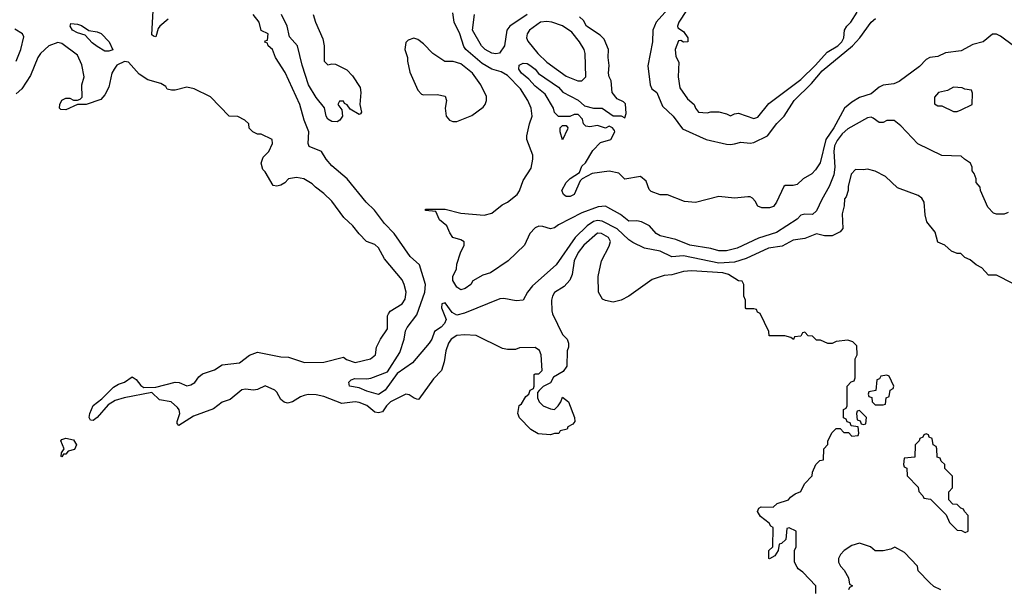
# Model space of a CAD drawing. Header units: inches. Extents: x 2380249 to 2585472, y 382747 to 546448.
# Tile 409 of 626: x 2483474 to 2488510, y 484737 to 487643. Entities that reach past the tile are written whole.
import ezdxf

# ---------------------------------------------------------------- set-up
doc = ezdxf.new("R2010")
doc.units = ezdxf.units.IN
doc.header["$MEASUREMENT"] = 0
doc.layers.add('C4488', color=7, linetype='Continuous')

msp = doc.modelspace()

# ---------------------------------------------------------------- linework, layer by layer
at = {"layer": 'C4488', "color": 4}
for points, elevation in [([(2484234.5, 487645.5), (2484190.4, 487610), (2484182.5, 487597.5), (2484170, 487555.3), (2484158, 487558), (2484150, 487566), (2484156.2, 487690)], 32), ([(2486790, 487696), (2486730.3, 487629.7), (2486712.7, 487590), (2486710.4, 487530), (2486687.5, 487407.5), (2486699.1, 487310), (2486707.3, 487290), (2486733, 487270), (2486761.6, 487201.6), (2486817.3, 487150), (2486865.1, 487085.1), (2486984.7, 487030), (2487090, 487006.7), (2487110, 487004.4), (2487130, 487008.2), (2487162.5, 487017.5), (2487210, 487012.4), (2487230, 487015.8), (2487299.5, 487050), (2487347.6, 487112.4), (2487383.6, 487150), (2487435.1, 487230), (2487523.4, 487316.6), (2487578.5, 487381.5), (2487734, 487510), (2487771.2, 487550), (2487829.8, 487630.2), (2487850.7, 487649.3)], 24), ([(2486884.7, 487690), (2486846, 487630), (2486838, 487610), (2486841, 487601), (2486870, 487582), (2486891.3, 487550), (2486892, 487530), (2486870, 487528), (2486856.4, 487536.4), (2486844.7, 487535.3), (2486826.8, 487490), (2486830, 487454), (2486845.4, 487425.4), (2486842.8, 487350), (2486850, 487294), (2486890, 487238), (2486924.7, 487210), (2486931.3, 487190), (2486946, 487170), (2486990, 487166), (2487010, 487171.3), (2487050, 487171.3), (2487090, 487162), (2487110, 487152), (2487130, 487162), (2487150, 487164.7), (2487230, 487138), (2487250, 487144.7), (2487306, 487214), (2487470, 487337.1), (2487545.1, 487410), (2487603.5, 487476.5), (2487658, 487510), (2487679.5, 487530), (2487689.5, 487550), (2487693.2, 487590), (2487705.2, 487610), (2487725.2, 487630), (2487758, 487682)], 28), ([(2488554.6, 486294.6), (2488470, 486338), (2488430, 486338), (2488394.6, 486374.6), (2488366, 486390), (2488336.4, 486416.4), (2488308.4, 486428.4), (2488287.3, 486447.3), (2488268.4, 486448.4), (2488240.4, 486460.4), (2488206, 486490), (2488170, 486506), (2488156.5, 486556.5), (2488114, 486610), (2488106.3, 486646.3), (2488101.2, 486710), (2488089, 486730), (2488070, 486745.2), (2487964.1, 486784.1), (2487902, 486842), (2487850, 486869), (2487810, 486879), (2487790, 486875.3), (2487750, 486878), (2487726.4, 486853.6), (2487711.3, 486790), (2487710.9, 486769.1), (2487702, 486738), (2487692.7, 486727.3), (2487691.6, 486691.6), (2487681, 486650), (2487683.6, 486576.4), (2487670, 486558), (2487630, 486538), (2487590, 486538), (2487550, 486549), (2487490, 486525.2), (2487430, 486516.9), (2487374.2, 486485.8), (2487304.8, 486475.2), (2487190, 486421.7), (2487130, 486403.9), (2487050, 486399.3), (2486870, 486436.9), (2486810, 486431.8), (2486750, 486460.7), (2486670, 486474.5), (2486610, 486504.5), (2486590, 486518), (2486530, 486574.7), (2486453, 486613), (2486430, 486616.4), (2486410, 486611.1), (2486376.4, 486590), (2486315.5, 486530), (2486218.8, 486390), (2486097.1, 486282.9), (2486070.8, 486250), (2486050, 486209), (2486013.7, 486206.3), (2485950, 486218), (2485930, 486216), (2485750, 486143.7), (2485710, 486133.2), (2485686.3, 486146.3), (2485650, 486195.3), (2485634, 486190), (2485631.3, 486170), (2485654.8, 486110), (2485647.7, 486090), (2485630, 486072.3), (2485596, 486050), (2485582.4, 486010), (2485568.4, 485990), (2485482.8, 485890), (2485405.8, 485834.2), (2485342.8, 485750), (2485310, 485727.3), (2485250, 485744.2), (2485210, 485762), (2485162, 485770), (2485157.2, 485790), (2485170, 485802.8), (2485188, 485810), (2485250, 485806.8), (2485270, 485810.7), (2485356.2, 485843.8), (2485418.2, 485941.8), (2485441.6, 486010), (2485447.6, 486052.4), (2485456, 486070), (2485505.4, 486134.6), (2485546.6, 486250), (2485549.3, 486290), (2485519, 486390), (2485472.3, 486432.3), (2485389.4, 486550), (2485341, 486601), (2485289.4, 486670), (2485247, 486710), (2485150, 486829), (2485070, 486895.3), (2485042, 486930), (2485018, 486970), (2484955.3, 486995.3), (2484949, 487010), (2484953.2, 487070), (2484929.6, 487129.6), (2484907.3, 487210), (2484832.1, 487372.1), (2484782, 487450), (2484768, 487490), (2484746, 487510), (2484742, 487522), (2484728, 487528), (2484730, 487534), (2484742, 487538), (2484746, 487570), (2484710, 487588), (2484699.3, 487630), (2484669.3, 487670)], 32), ([(2484976, 487670), (2484987.3, 487630), (2485025.2, 487545.2), (2485031, 487510), (2485032, 487430), (2485050, 487412), (2485070, 487418), (2485090, 487416), (2485147.3, 487387.3), (2485176, 487356), (2485215.5, 487295.5), (2485219.1, 487270), (2485213.4, 487210), (2485222, 487170), (2485218, 487162), (2485210, 487158), (2485164.7, 487184.7), (2485150, 487208), (2485135.3, 487215.3), (2485130, 487226), (2485110, 487226), (2485102, 487210), (2485122, 487182), (2485124.7, 487150), (2485112, 487130), (2485098.8, 487121.2), (2485070, 487122.7), (2485050, 487134), (2485042, 487150), (2485032.7, 487192.7), (2484990, 487245.2), (2484952, 487310), (2484918.4, 487410), (2484895.1, 487510), (2484855.1, 487555.1), (2484842, 487610), (2484813.2, 487670)], 28), ([(2488530, 486658), (2488510, 486648.7), (2488470, 486648.7), (2488454.6, 486654.6), (2488425.6, 486685.6), (2488388, 486770), (2488387.3, 486787.3), (2488366, 486810), (2488366, 486830), (2488356.4, 486856.4), (2488346, 486870), (2488346, 486890), (2488338, 486910), (2488306, 486930), (2488290, 486946), (2488190, 486948), (2488068.4, 487008.4), (2487980.4, 487100.4), (2487947.3, 487127.3), (2487910, 487128), (2487890, 487118), (2487870, 487118), (2487840.2, 487140.2), (2487830, 487144), (2487810, 487141.2), (2487710, 487084.7), (2487680.6, 487059.4), (2487655.1, 487024.9), (2487642.6, 486997.4), (2487637.8, 486970), (2487644.2, 486890), (2487638, 486850), (2487614.4, 486790), (2487576.5, 486723.5), (2487550, 486665.2), (2487530, 486647), (2487490, 486649.2), (2487470, 486644), (2487450, 486622.7), (2487345.2, 486554.8), (2487253.8, 486526.2), (2487144.4, 486475.6), (2487090, 486462.4), (2487050, 486461.6), (2487010, 486473.3), (2486902, 486490), (2486830, 486519.5), (2486750, 486538), (2486729.2, 486550), (2486695.3, 486590), (2486655.3, 486610), (2486630, 486614.5), (2486590, 486612.7), (2486547.5, 486647.5), (2486483.3, 486683.3), (2486470, 486689.4), (2486432.8, 486687.2), (2486350, 486656), (2486230, 486595.1), (2486210, 486579.5), (2486190, 486574), (2486150, 486585.7), (2486130, 486586.9), (2486110, 486579.7), (2486083.8, 486550), (2486056, 486490), (2485972, 486410), (2485882, 486350), (2485842.8, 486337.2), (2485791.3, 486308.7), (2485782, 486290), (2485752, 486270), (2485730, 486262), (2485710, 486275.3), (2485689.2, 486310), (2485689.2, 486330), (2485708.7, 486370), (2485710, 486394), (2485728.9, 486451.1), (2485748, 486490), (2485747.3, 486507.3), (2485730, 486518), (2485689.3, 486529.3), (2485673.6, 486553.6), (2485659, 486590), (2485620.9, 486620.9), (2485602, 486662), (2485550, 486668), (2485550, 486674), (2485650, 486674.8), (2485730, 486654), (2485850, 486644), (2485890, 486653.4), (2485942.8, 486697.2), (2485970, 486710.6), (2486019.3, 486750), (2486031.3, 486768.7), (2486050, 486821), (2486090, 486884.7), (2486099.5, 486930), (2486099.3, 486950), (2486069, 487030), (2486069, 487050), (2486081.2, 487110), (2486095.1, 487150), (2486089.6, 487190), (2486074, 487230), (2486035.1, 487290), (2485970, 487358.4), (2485936.1, 487376.1), (2485890, 487389.6), (2485839.5, 487419.5), (2485755.6, 487490), (2485746.3, 487506.3), (2485726.3, 487570), (2485697, 487630), (2485690, 487678)], 28), ([(2486070.7, 487670), (2485982, 487610), (2485966, 487590), (2485954.4, 487510), (2485928.6, 487471.4), (2485910, 487468.2), (2485890, 487471.5), (2485855.1, 487490), (2485837, 487510), (2485789.6, 487590), (2485800.5, 487670)], 24), ([(2488558, 487510), (2488490, 487559), (2488470, 487569), (2488450, 487568.7), (2488402, 487530), (2488350, 487515.3), (2488290, 487484), (2488210, 487474), (2488170, 487455.3), (2488130, 487448.7), (2488110, 487439), (2488076.1, 487403.9), (2487972.9, 487327.1), (2487945.5, 487314.5), (2487890, 487307.8), (2487870, 487297.6), (2487830, 487264.5), (2487770, 487245.1), (2487730, 487221), (2487693.1, 487190), (2487638, 487090), (2487598, 487030), (2487568.1, 486911.9), (2487544.1, 486875.9), (2487525.2, 486854.8), (2487481, 486830), (2487450, 486801.2), (2487430, 486796), (2487390, 486795.3), (2487382, 486790), (2487344.7, 486710), (2487330, 486688.7), (2487310, 486682), (2487270, 486681.2), (2487249.6, 486689.6), (2487236, 486716), (2487222, 486730), (2487210, 486737.2), (2487198, 486738), (2487130, 486731.6), (2487050, 486739.6), (2486930, 486709), (2486874, 486714), (2486787.3, 486747.3), (2486750, 486748), (2486704.7, 486764.7), (2486694.6, 486774.6), (2486678, 486818), (2486650, 486842), (2486570, 486828.7), (2486538, 486858), (2486490, 486869.5), (2486402.8, 486857.2), (2486350.8, 486829.2), (2486341.4, 486818.6), (2486310.7, 486750), (2486290, 486739), (2486270, 486739), (2486255.3, 486750), (2486248, 486770), (2486268.7, 486810), (2486290, 486831), (2486338, 486862), (2486350, 486894), (2486368.4, 486911.6), (2486405.2, 486974.8), (2486445.2, 487014.8), (2486498, 487030), (2486518, 487070), (2486516.4, 487076.4), (2486506, 487090), (2486490, 487098), (2486470, 487088), (2486430, 487102), (2486390, 487095.3), (2486370, 487098), (2486358, 487110), (2486353.6, 487133.6), (2486330, 487158), (2486310, 487158), (2486287.3, 487147.3), (2486230, 487148), (2486210, 487168), (2486204, 487190), (2486161.5, 487261.5), (2486110, 487302.7), (2486078.6, 487338.6), (2486040.7, 487370), (2486027.8, 487390), (2486029.6, 487410), (2486050, 487420.4), (2486070, 487418.4), (2486084, 487410), (2486110.5, 487390), (2486128.5, 487368.5), (2486230, 487297.3), (2486253, 487273), (2486330, 487230.8), (2486362.8, 487202.8), (2486410, 487191), (2486454, 487190), (2486510, 487152), (2486551.3, 487151.3), (2486570, 487142), (2486576, 487164), (2486573.6, 487213.6), (2486563.1, 487223.1), (2486530, 487238), (2486504, 487270), (2486499.3, 487330), (2486489.4, 487350), (2486486.6, 487370), (2486489.4, 487409.4), (2486483.7, 487450), (2486485.2, 487490), (2486463.3, 487543.3), (2486443.9, 487563.9), (2486374, 487610), (2486358.6, 487638.6), (2486337.2, 487657.2)], 24), ([(2483456, 487430), (2483480.9, 487490), (2483495.1, 487555.1), (2483488.7, 487570), (2483450, 487594)], 36), ([(2487546, 484710), (2487546, 484750), (2487480.4, 484820.4), (2487456.4, 484836.4), (2487450, 484846), (2487438, 484870), (2487438, 484930), (2487446, 484950), (2487446, 485030), (2487410, 485046), (2487398, 485042), (2487392.7, 484987.3), (2487370, 484966), (2487358, 484962), (2487354, 484930), (2487336.9, 484903.1), (2487310, 484888), (2487306, 484890), (2487306, 484930), (2487326, 484950), (2487327.3, 485047.3), (2487315.3, 485055.3), (2487308, 485070), (2487263.7, 485103.7), (2487248, 485130), (2487254, 485146), (2487266.6, 485153.4), (2487328.7, 485151.3), (2487349.1, 485170.9), (2487406, 485190), (2487416.4, 485203.6), (2487440.2, 485219.8), (2487470, 485232), (2487489.1, 485270.9), (2487528, 485312), (2487528.9, 485331.1), (2487546, 485370), (2487566, 485390), (2487586, 485394), (2487588, 485450), (2487607.3, 485472.7), (2487608, 485490), (2487630, 485534), (2487650, 485554), (2487670, 485554), (2487690, 485534), (2487712.7, 485532.7), (2487730, 485514), (2487762, 485518), (2487766, 485530), (2487762, 485562), (2487727.3, 485567.3), (2487722, 485582), (2487707.3, 485587.3), (2487702, 485602), (2487688, 485608), (2487688.4, 485651.6), (2487702, 485658), (2487706, 485670), (2487706, 485770), (2487727.3, 485792.7), (2487742, 485798), (2487747.3, 485812.7), (2487748, 485910), (2487758, 485930), (2487756.4, 485976.4), (2487736.4, 485996.4), (2487710, 486006), (2487650, 485998), (2487630, 485988), (2487608.4, 485988.4), (2487570, 486006), (2487550, 486006), (2487530, 486026), (2487507.3, 486027.3), (2487490, 486046), (2487478, 486042), (2487470, 486026), (2487438, 486022), (2487432, 486008), (2487418, 486018), (2487387.3, 486027.3), (2487307.3, 486027.3), (2487306, 486050), (2487262, 486142), (2487248, 486148), (2487242, 486162), (2487230, 486166), (2487190, 486166), (2487186, 486170), (2487186, 486210), (2487178, 486230), (2487178, 486290), (2487170, 486306), (2487150, 486308), (2487100.2, 486340.2), (2487070, 486349.3), (2486910, 486359.3), (2486870, 486356), (2486810, 486339), (2486770, 486335.3), (2486710, 486315.3), (2486590.6, 486229.4), (2486550.7, 486209.3), (2486510, 486199), (2486470, 486208), (2486455.3, 486215.3), (2486435.3, 486250), (2486433.2, 486330), (2486449.3, 486410), (2486490, 486484.7), (2486496, 486510), (2486485.2, 486530), (2486450, 486549.4), (2486430, 486551.8), (2486360.4, 486490), (2486330, 486452.3), (2486310.4, 486410), (2486299.5, 486340.5), (2486288.2, 486311.8), (2486259.9, 486280.1), (2486210, 486248.7), (2486198.8, 486230), (2486194.8, 486210), (2486195.3, 486155.3), (2486199.8, 486139.8), (2486250, 486034), (2486274, 486010), (2486282, 485990), (2486282, 485970), (2486274, 485950), (2486272.7, 485872.7), (2486254.4, 485845.6), (2486204.7, 485815.3), (2486190, 485788), (2486151.6, 485768.4), (2486131.6, 485748.4), (2486122, 485738), (2486122, 485710), (2486131.3, 485690), (2486151.3, 485670), (2486190, 485654), (2486209, 485651), (2486229, 485670), (2486242, 485690), (2486250, 485714), (2486282, 485690), (2486312, 485610), (2486314, 485590), (2486303.6, 485576.4), (2486278, 485562), (2486274, 485550), (2486238, 485542), (2486231.6, 485528.4), (2486210, 485528), (2486190, 485521.2), (2486126, 485526), (2486089.3, 485549.3), (2486030, 485608), (2486022, 485630), (2486029.2, 485670.8), (2486040.4, 485679.6), (2486063.1, 485716.9), (2486078, 485730), (2486086, 485750), (2486102, 485758), (2486106, 485770), (2486106, 485830), (2486110, 485834), (2486130, 485834), (2486146, 485850), (2486142, 485930), (2486132.9, 485952.9), (2486110, 485968), (2486030, 485966), (2486010, 485958), (2485970, 485958), (2485943.1, 485963.1), (2485808.7, 486028.7), (2485750, 486033.2), (2485710, 486029.3), (2485680.7, 486010), (2485668, 485990), (2485654, 485950), (2485646, 485894), (2485632, 485850), (2485590, 485808), (2485516, 485704), (2485510, 485702), (2485491.6, 485708.4), (2485466, 485726), (2485449, 485729), (2485370.7, 485690), (2485350.7, 485670), (2485330, 485639), (2485310, 485633.2), (2485290, 485637.2), (2485250, 485672), (2485210, 485687.3), (2485190, 485689.6), (2485122, 485682), (2485030, 485717.4), (2484990, 485726), (2484950, 485727.3), (2484930, 485722.9), (2484910, 485715.6), (2484870, 485689.4), (2484843.3, 485683.3), (2484827.7, 485687.7), (2484810, 485701.2), (2484790, 485739), (2484779, 485750), (2484730, 485772.3), (2484690, 485753.2), (2484670.7, 485749.3), (2484630, 485755.6), (2484610, 485751.5), (2484550, 485702.7), (2484510, 485689), (2484465.2, 485654.8), (2484362.8, 485617.2), (2484288.7, 485568.7), (2484280.2, 485580.2), (2484279.3, 485590), (2484292.7, 485630), (2484289.4, 485650), (2484281, 485661), (2484249.6, 485689.6), (2484190, 485700.9), (2484150, 485738), (2484008.7, 485711.3), (2483962.6, 485697.4), (2483926, 485674), (2483870, 485609.2), (2483850, 485594), (2483836.4, 485596.4), (2483829.4, 485609.4), (2483832.7, 485630), (2483850, 485671), (2483894.2, 485705.8), (2483954.8, 485765.2), (2483979.5, 485780.5), (2484010, 485791), (2484050, 485818), (2484070, 485804.7), (2484093.4, 485773.4), (2484110, 485762.8), (2484170, 485764.7), (2484270, 485790.5), (2484290, 485788.2), (2484330, 485772.4), (2484350, 485776.4), (2484370, 485788.2), (2484390, 485817.3), (2484410, 485833.4), (2484470, 485853.4), (2484510, 485879.5), (2484599, 485890), (2484650, 485928.7), (2484690, 485943.1), (2484810, 485920.7), (2484850, 485918.8), (2484930.8, 485890.8), (2485030, 485893), (2485130, 485918), (2485146, 485906), (2485190, 485890.8), (2485269.4, 485910.6), (2485294, 485930), (2485299, 485970), (2485319.3, 486010), (2485356.1, 486063.9), (2485355.1, 486130), (2485360.1, 486139.9), (2485370, 486153.4), (2485430, 486190.7), (2485446, 486214), (2485451.6, 486250), (2485441.6, 486290), (2485430, 486313.2), (2485341, 486421), (2485310, 486477.2), (2485290, 486494), (2485248, 486510), (2485210, 486548.7), (2485179, 486590), (2485132.5, 486632.5), (2485070, 486715.3), (2485030, 486755.3), (2484986.6, 486786.6), (2484970, 486804), (2484928, 486830), (2484890, 486837.2), (2484850, 486829), (2484830.5, 486809.5), (2484810, 486797.2), (2484790, 486792.7), (2484770, 486795.3), (2484730, 486866), (2484718, 486878), (2484708.7, 486910), (2484720.2, 486939.8), (2484748, 486970), (2484768, 487010), (2484766, 487030), (2484710, 487058), (2484690, 487058), (2484666, 487070), (2484648.4, 487088.4), (2484646, 487110), (2484626, 487130), (2484590, 487148), (2484546, 487150), (2484450, 487248), (2484366, 487290), (2484330, 487297.2), (2484270, 487282), (2484250, 487282), (2484228.4, 487288.4), (2484222, 487302), (2484196.4, 487316.4), (2484130, 487335.3), (2484085.1, 487365.1), (2484030, 487425.2), (2484010, 487429.4), (2483970.7, 487410), (2483957.1, 487390), (2483946, 487370), (2483930, 487298), (2483910, 487258), (2483890, 487235.3), (2483814, 487210), (2483770, 487208.7), (2483710, 487182.7), (2483684, 487184), (2483678, 487190), (2483679, 487210), (2483690, 487230.8), (2483710, 487241), (2483730, 487241), (2483750, 487231.3), (2483770, 487231), (2483784, 487236), (2483793.6, 487246.4), (2483792.7, 487310), (2483803.7, 487350), (2483792.9, 487412.9), (2483770, 487461.2), (2483690, 487521.2), (2483670, 487526), (2483622.8, 487510), (2483581, 487470), (2483567.3, 487450), (2483530, 487358), (2483484.7, 487290), (2483456.9, 487263.1)], 36), ([(2488186, 484730), (2488150, 484746), (2488127.3, 484767.3), (2488070, 484826), (2488066, 484850), (2488000.4, 484920.4), (2487950, 484948), (2487930, 484938), (2487890, 484928), (2487850, 484928), (2487826, 484950), (2487770, 484968), (2487730, 484955.3), (2487692, 484930), (2487672, 484910), (2487662, 484890), (2487662, 484870), (2487672, 484850), (2487692, 484830), (2487714, 484790), (2487718, 484758), (2487734, 484750), (2487718, 484742), (2487714, 484730)], 36)]:
    msp.add_lwpolyline(points, dxfattribs=dict(at, elevation=elevation))
for points, elevation in [([(2486170, 487633.3), (2486138, 487630), (2486082, 487590), (2486070.7, 487570), (2486067.3, 487550), (2486073.7, 487533.7), (2486124, 487470), (2486170, 487425.5), (2486270, 487354.4), (2486329.2, 487330.8), (2486350, 487331), (2486369.2, 487350.8), (2486366.6, 487470), (2486360.9, 487490), (2486338.4, 487530), (2486298.8, 487578.8), (2486250, 487611.2), (2486195.3, 487630)], 28), ([(2483910, 487482), (2483870, 487506.6), (2483845.1, 487525.1), (2483810, 487563.7), (2483770, 487575.6), (2483744.5, 487590), (2483732.7, 487610), (2483736.4, 487623.6), (2483770, 487620.3), (2483790, 487613.1), (2483827.5, 487587.5), (2483870, 487580.3), (2483891.6, 487571.5), (2483931.3, 487530), (2483950, 487489), (2483930, 487482)], 32), ([(2485490, 487548), (2485462, 487538), (2485450, 487526), (2485444.7, 487490), (2485458, 487450), (2485458, 487430), (2485470, 487374), (2485510, 487282), (2485530, 487262), (2485539.6, 487259.6), (2485610, 487261), (2485650, 487251.3), (2485658, 487230), (2485650.8, 487190), (2485656, 487150), (2485672, 487130), (2485690, 487122.8), (2485710, 487122.8), (2485786.3, 487153.7), (2485844.7, 487195.3), (2485855.3, 487210), (2485862, 487230), (2485862, 487250), (2485833.2, 487310), (2485790, 487369.3), (2485730, 487418), (2485690.7, 487429.3), (2485649.3, 487429.3), (2485588, 487470), (2485540.2, 487520.2), (2485510, 487542)], 32), ([(2488250, 487298), (2488219.6, 487280.4), (2488174, 487270), (2488152.7, 487247.3), (2488152.7, 487212.7), (2488170, 487202), (2488190, 487202), (2488250, 487174), (2488270, 487174), (2488290, 487182), (2488346, 487210), (2488347.3, 487267.3), (2488342, 487282), (2488308.4, 487288.4), (2488295.3, 487295.3)], 28), ([(2486250, 487028), (2486238, 487070), (2486238, 487090), (2486250, 487102), (2486270, 487102), (2486278, 487090), (2486276.9, 487083.1)], 24), ([(2487910, 485826), (2487878, 485822), (2487872.7, 485807.3), (2487858, 485802), (2487852.7, 485747.3), (2487818, 485742), (2487814, 485730), (2487818, 485718), (2487832.7, 485712.7), (2487834, 485690), (2487850, 485674), (2487890, 485674), (2487902, 485678), (2487906, 485710), (2487922, 485718), (2487926, 485750), (2487942, 485758), (2487946, 485770), (2487922, 485822)], 36), ([(2487770, 485646), (2487758, 485642), (2487754, 485630), (2487758, 485598), (2487772.7, 485592.7), (2487778, 485578), (2487790, 485574), (2487802, 485578), (2487806, 485610)], 36), ([(2488110, 485526), (2488098, 485522), (2488094, 485510), (2488078, 485502), (2488074, 485490), (2488054, 485470), (2488052.7, 485407.3), (2487998, 485402), (2487994, 485370), (2487998, 485358), (2488011.6, 485351.6), (2488012.7, 485312.7), (2488070, 485254), (2488072.7, 485232.7), (2488094, 485210), (2488098, 485198), (2488132.7, 485192.7), (2488212.7, 485112.7), (2488230, 485074), (2488270, 485034), (2488292, 485032), (2488310, 485022), (2488326, 485030), (2488326, 485110), (2488306, 485130), (2488302, 485142), (2488287.3, 485147.3), (2488270, 485166), (2488247.3, 485167.3), (2488226, 485190), (2488226, 485230), (2488246, 485250), (2488246, 485310), (2488206, 485350), (2488206, 485370), (2488187.3, 485387.3), (2488182, 485402), (2488167.3, 485407.3), (2488166, 485450), (2488162, 485462), (2488146, 485470), (2488142, 485502), (2488126, 485510), (2488122, 485522)], 36), ([(2483690, 485409), (2483686, 485410), (2483688, 485430), (2483702, 485450), (2483685.2, 485490), (2483690, 485498), (2483710, 485504.9), (2483750, 485495.8), (2483764.4, 485470), (2483754, 485446), (2483722.8, 485437.2), (2483710, 485422), (2483698, 485422)], 36)]:
    msp.add_lwpolyline(points, close=True, dxfattribs=dict(at, elevation=elevation))

doc.saveas('drawing.dxf')
